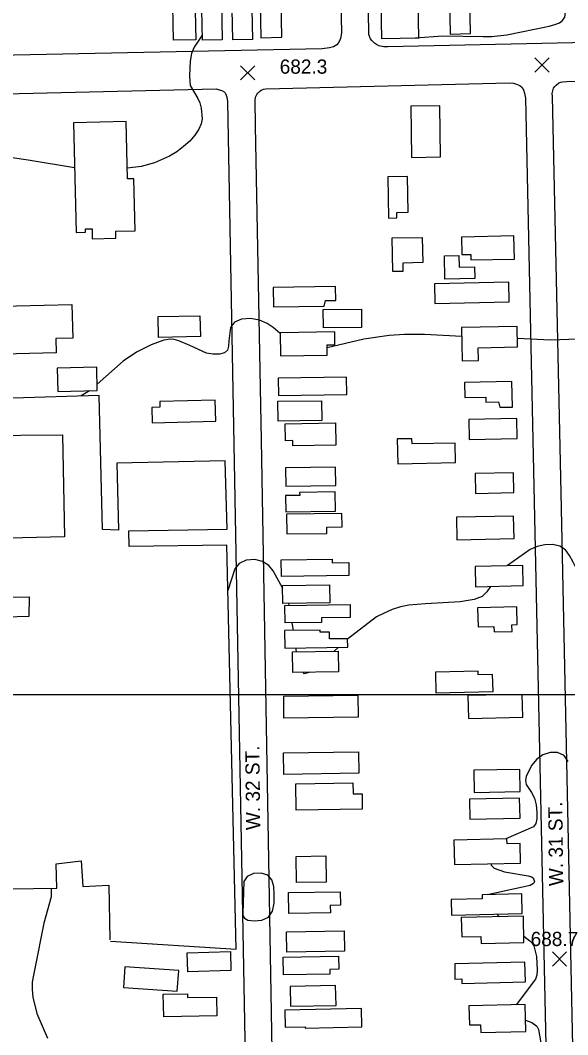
# Model space of a CAD drawing. Extents: x 79600 to 91800, y 75600 to 84400.
# Drawn here: x 83020 to 83598, y 77641 to 78712 of the extents above; entities that cross this region are included whole.
import ezdxf

# ---------------------------------------------------------------- set-up
doc = ezdxf.new("R2010")
doc.units = 0
for name, color, linetype in [('080-085$0$BLDG', 7, 'Continuous'), ('080-085$0$GRID', 7, 'Continuous'), ('080-085$0$INTER', 7, 'Continuous'), ('080-085$0$ROAD', 7, 'Continuous'), ('080-085$0$ROAD-NAME', 7, 'Continuous'), ('080-085$0$SPOTMARK', 7, 'Continuous'), ('080-085$0$SPOTS', 7, 'Continuous')]:
    doc.layers.add(name, color=color, linetype=linetype)

# ---------------------------------------------------------------- blocks, each defined once
blk = doc.blocks.new('080-085$0$SPOTS')
at = {"layer": '080-085$0$SPOTMARK'}
for p, q in [((-0.5, -0.5), (0.5, 0.5)), ((-0.5, 0.5), (0.5, -0.5))]:
    blk.add_line(p, q, dxfattribs=at)

msp = doc.modelspace()

# ---------------------------------------------------------------- linework, layer by layer
at = {"layer": '080-085$0$BLDG'}
for points in [[(83179.8, 78799.7), (83196, 78800), (83196.3, 78783.2), (83203.4, 78783.4), (83205.3, 78691.5), (83182, 78691)], [(83294.3, 78786.7), (83272.1, 78786.2), (83274, 78693.6), (83296.2, 78694)], [(83431.7, 78768.8), (83431.5, 78779.5), (83427.1, 78779.4), (83427, 78784.4), (83399.5, 78783.9), (83401.2, 78692.6), (83440.8, 78693.4), (83439.4, 78768.9)], [(83231.7, 78772.5), (83233.3, 78691.4), (83212.3, 78690.9), (83210.7, 78772.1)], [(83263.6, 78772.5), (83265.2, 78691.8), (83244.4, 78691.4), (83242.8, 78772.1)], [(83472.4, 78773.3), (83473.8, 78697.5), (83495, 78697.9), (83493.6, 78773.7)], [(83462.9, 78621.7), (83432.1, 78621.3), (83432.9, 78567.3), (83463.6, 78567.7)], [(83089.1, 78488.2), (83089, 78491.9), (83095.9, 78492), (83096.2, 78481.3), (83121.1, 78481.9), (83120.9, 78489.4), (83141.3, 78489.8), (83140, 78544.7), (83133.4, 78544.6), (83132, 78605), (83076.4, 78603.7), (83079.1, 78488)], [(83417.4, 78503.5), (83417.3, 78509.1), (83429.3, 78509.3), (83428.8, 78547), (83407.9, 78546.7), (83408.5, 78503.3)], [(83444.7, 78456.3), (83423.6, 78455.8), (83423.8, 78447), (83413.2, 78446.7), (83412.4, 78482.2), (83444.2, 78482.9)], [(83485.7, 78483.2), (83486.1, 78464.7), (83495.4, 78464.9), (83495.6, 78459), (83541.6, 78460), (83541, 78484.4)], [(83482.9, 78463.6), (83483.2, 78451.5), (83499.4, 78451.9), (83499.7, 78439.5), (83468.1, 78438.9), (83467.6, 78463.3)], [(83342.2, 78416.2), (83353.2, 78416.4), (83352.9, 78431.1), (83286.9, 78430.1), (83287.2, 78409.4), (83340.9, 78410.2)], [(83457.7, 78413.2), (83535.9, 78414.9), (83535.5, 78435.5), (83457.3, 78433.8)], [(83057.6, 78376.1), (83058, 78360.9), (82987.8, 78359.2), (82986.6, 78410), (83074.6, 78412.1), (83075.5, 78376.5)], [(83339.9, 78406.6), (83380, 78407.2), (83380.3, 78387.9), (83340.2, 78387.3)], [(83166, 78377.1), (83165.5, 78399.2), (83209.8, 78400.2), (83210.3, 78378.1)], [(83343.8, 78369.3), (83352.1, 78369.4), (83351.9, 78383.1), (83294.3, 78382.2), (83294.6, 78357.7), (83344, 78358.5)], [(83503.5, 78353), (83503.2, 78366.3), (83544.8, 78367.2), (83544.3, 78388.8), (83485.7, 78387.6), (83486.5, 78352.7)], [(83100.8, 78345.9), (83059.2, 78344.9), (83059.8, 78320.1), (83101.4, 78321.1)], [(83364.3, 78335.3), (83292.3, 78334.3), (83292.6, 78316.1), (83364.6, 78317.1)], [(83489.3, 78313.7), (83511.2, 78314.2), (83511.3, 78309), (83524.7, 78309.3), (83526.1, 78303.5), (83539.5, 78303.8), (83538.9, 78330.8), (83489, 78329.7)], [(83167.5, 78303.6), (83158.9, 78303.4), (83159.3, 78287.2), (83226.4, 78288.8), (83225.9, 78311.2), (83167.3, 78309.8)], [(83292.1, 78288.9), (83291.8, 78309.9), (83338, 78310.5), (83338.3, 78289.5)], [(83307.7, 78262.9), (83307.7, 78268.3), (83299.9, 78268.2), (83299.6, 78286.2), (83352.9, 78287), (83353.2, 78263.6)], [(83493.9, 78269.4), (83544.5, 78270.5), (83544, 78291.6), (83493.4, 78290.5)], [(83479, 78265.8), (83433.6, 78264.8), (83433.4, 78270.4), (83417.9, 78270.1), (83418.5, 78243.8), (83479.4, 78245.1)], [(83352.7, 78240.5), (83300.1, 78239.7), (83300.4, 78220.3), (83353, 78221.1)], [(83500.5, 78212.6), (83540.9, 78213.5), (83540.5, 78234.4), (83500.1, 78233.5)], [(83352.3, 78214.2), (83314.9, 78213.7), (83315, 78210.6), (83300, 78210.3), (83300.2, 78193.2), (83352.6, 78194)], [(83343.7, 78170.4), (83343.6, 78177), (83359.7, 78177.3), (83359.5, 78191.5), (83301.2, 78190.6), (83301.5, 78169.8)], [(83480.9, 78163.8), (83541.1, 78165.1), (83540.5, 78188.7), (83480.3, 78187.4)], [(83295.5, 78142.6), (83349.4, 78143.4), (83349.4, 78139.5), (83366.7, 78139.8), (83366.9, 78126), (83295.7, 78125)], [(83500.5, 78114.2), (83550.7, 78115.3), (83550.3, 78136.7), (83500.1, 78135.6)], [(83297.3, 78096.3), (83297, 78115.4), (83346.3, 78116.1), (83346.6, 78097.1)], [(83368.3, 78081.8), (83337.8, 78081.4), (83337.9, 78076.4), (83299.5, 78075.9), (83299.2, 78094.3), (83368.1, 78095.3)], [(83503.1, 78071.9), (83519.9, 78072.3), (83520, 78066.4), (83539, 78066.9), (83538.9, 78073.9), (83544.3, 78074.1), (83543.9, 78092.9), (83502.6, 78092)], [(83365.4, 78059.3), (83346.5, 78059), (83346.4, 78066.2), (83336.6, 78066.1), (83336.6, 78068.4), (83298.9, 78067.8), (83299.2, 78049.3), (83365.6, 78050.3)], [(83307.5, 78045.6), (83355.7, 78046.3), (83356, 78024.3), (83307.9, 78023.6)], [(83503.3, 78021.1), (83503.2, 78025), (83458.1, 78024), (83458.6, 78002.2), (83518.9, 78003.5), (83518.5, 78021.5)], [(83298.1, 77998.7), (83376.2, 77999.8), (83376.6, 77976.5), (83298.4, 77975.4)], [(83493, 77975.2), (83550.3, 77976.4), (83549.8, 78000.5), (83492.4, 77999.3)], [(83297.8, 77938.9), (83376.9, 77940), (83377.2, 77917.2), (83298.1, 77916)], [(83499.1, 77897.1), (83547.6, 77898.1), (83547.1, 77921.4), (83498.6, 77920.4)], [(83310.9, 77906.2), (83371.1, 77907.1), (83371.3, 77895.4), (83380.7, 77895.6), (83380.9, 77879.3), (83311.3, 77878.3)], [(83494.5, 77868.8), (83547.4, 77870), (83546.9, 77891), (83494.1, 77889.8)], [(83478.3, 77821), (83548, 77822.5), (83547.6, 77843), (83533.7, 77842.7), (83533.6, 77847.9), (83477.7, 77846.7)], [(83311.2, 77829.5), (83342.5, 77830), (83342.9, 77802.4), (83311.6, 77801.9)], [(83303, 77791.5), (83357.8, 77792.3), (83358, 77778), (83347.2, 77777.8), (83347.3, 77769.8), (83303.4, 77769.1)], [(83475, 77767.6), (83549.7, 77769.2), (83549.2, 77789.9), (83507.6, 77789), (83507.6, 77784.9), (83474.6, 77784.2)], [(83485.9, 77744.7), (83506.2, 77745.1), (83506.4, 77737.6), (83551.5, 77738.6), (83550.9, 77766.4), (83485.4, 77765)], [(83301, 77750), (83361.8, 77750.9), (83362.1, 77729.5), (83301.3, 77728.6)], [(83196.4, 77727.8), (83241.9, 77729.2), (83242.5, 77709.1), (83197.1, 77707.7)], [(83297.5, 77723.3), (83356, 77724.2), (83356.2, 77710.4), (83346.7, 77710.3), (83346.7, 77705.2), (83297.8, 77704.5)], [(83187.3, 77709.1), (83130.5, 77713), (83129, 77691.2), (83185.8, 77687.3)], [(83478.8, 77700), (83486, 77700.2), (83486.1, 77695.5), (83553.1, 77697), (83552.6, 77717.9), (83478.5, 77716.3)], [(83352.9, 77693.3), (83305, 77692.2), (83305.4, 77671.3), (83353.4, 77672.3)], [(83171.5, 77660.2), (83171.1, 77684.1), (83196.5, 77684.5), (83196.5, 77680.5), (83227.2, 77681), (83227.5, 77661.1)], [(83380.2, 77669), (83299.4, 77667.2), (83299.8, 77649.3), (83320.8, 77649.8), (83320.8, 77648.2), (83380.6, 77649.5)], [(83494, 77651.6), (83505.8, 77651.9), (83506, 77643.8), (83553.4, 77644.8), (83552.8, 77673.1), (83493.5, 77671.8)]]:
    msp.add_lwpolyline(points, close=True, dxfattribs=at)
for points in [[(83115.4, 77739.9), (83247.9, 77731.7), (83238.2, 78158), (83135.2, 78156.6), (83134.9, 78173.1), (83238.6, 78174.9), (83236.3, 78247.1), (83122.1, 78244.4), (83123.7, 78173.9), (83106.8, 78174.6), (83103.4, 78316), (83012.4, 78313.2)], [(82976.1, 78273.7), (83064.8, 78274.6), (83067, 78166.7), (82977.8, 78164.6)], [(82978.2, 78102.7), (83029.7, 78103.4), (83029.3, 78082.8), (82978.8, 78081.4)], [(82984.7, 77795), (83058.6, 77795.9), (83058.2, 77821.7), (83084.3, 77825), (83086.1, 77797.8), (83113.7, 77799.1), (83114.7, 77741.3)]]:
    msp.add_lwpolyline(points, dxfattribs=at)
at = {"layer": '080-085$0$GRID'}
msp.add_line((85000, 78000), (80000, 78000), dxfattribs=at)
at = {"layer": '080-085$0$INTER'}
for p, q in [((83093.3, 78320.9), (83084.6, 78315.5)), ((83303.8, 78094.4), (83303.5, 78096.4)), ((83308.3, 78067.9), (83307.2, 78076)), ((83311.6, 78045.7), (83311, 78049.5)), ((83355.5, 78050.1), (83351.3, 78046.2)), ((83522.8, 77768.6), (83525.7, 77765.8))]:
    msp.add_line(p, q, dxfattribs=at)
for points in [[(83436.7, 78693.3), (83465.8, 78695.7), (83508.6, 78694.9), (83517.6, 78694.8), (83533.6, 78696.8), (83578.2, 78705.9), (83584.2, 78707.4), (83588.9, 78709.4), (83592.3, 78711.9), (83594.5, 78715.1), (83596.3, 78728.7)], [(83212.2, 78696.3), (83203.7, 78683.7), (83200.8, 78676.8), (83199.3, 78668.9), (83198.8, 78653.7), (83199, 78647.9), (83199.4, 78643.3), (83207.4, 78629.6), (83209.5, 78624.8), (83211.2, 78619.3), (83212.2, 78608), (83211.1, 78602.6), (83208.6, 78596.9), (83204.5, 78590.8), (83199, 78584.5), (83192.4, 78578.6), (83185.3, 78573.2), (83177.6, 78568.5), (83161.9, 78561.5), (83147.8, 78557.5), (83133.2, 78555.8)], [(83077.5, 78556.3), (83028.6, 78564.2), (83011.7, 78566.8)], [(83294.3, 78381.3), (83287, 78387.8), (83280.8, 78392), (83272.7, 78395.5), (83263.1, 78397.2), (83253.6, 78396.5), (83246.1, 78393.4), (83242, 78387.7), (83240.2, 78373.7), (83239.9, 78368), (83238.7, 78363.7), (83235.6, 78360.9), (83230.3, 78359.5), (83223.5, 78359.5), (83216.5, 78360.7), (83199.2, 78368.8), (83187.3, 78373.5), (83182.4, 78374.9), (83178.8, 78375.6), (83171.5, 78374.4), (83158.2, 78369.5), (83142.8, 78361.8), (83128.9, 78352.3), (83101.2, 78328.1)], [(83486, 78378.1), (83446.8, 78380.4), (83425.7, 78380.5), (83409.5, 78379.3), (83382.6, 78375.3), (83343.9, 78366.3)], [(83666.8, 78299.2), (83730.7, 78340), (83743, 78347.6), (83747.5, 78350.7), (83750.8, 78353.2), (83752.9, 78355.1), (83753.7, 78356.7), (83753.4, 78358.2), (83749.3, 78361.7), (83738.5, 78365.3), (83721.7, 78367.9), (83677.6, 78369.1), (83628, 78374.1), (83608.7, 78375.3), (83579.5, 78374.4), (83544.6, 78376)], [(83620.7, 78099.9), (83614, 78116.9), (83607.4, 78132.2), (83603.6, 78140.1), (83599.7, 78147.2), (83595.3, 78153.1), (83589.5, 78157.1), (83582, 78158.8), (83573.7, 78158.5), (83565.4, 78156.5), (83558.1, 78153.4), (83534.3, 78136.4)], [(83297.1, 78112.3), (83286.9, 78131), (83282.3, 78136.6), (83275.9, 78140.9), (83267.5, 78142.8), (83258.6, 78142.1), (83251.2, 78138.8), (83246.4, 78133), (83239.3, 78110.1)], [(83516.2, 78114.5), (83512.3, 78108.8), (83507.5, 78104), (83499, 78100.5), (83484.2, 78098.2), (83447.6, 78096.1), (83430, 78094.6), (83421.3, 78092.8), (83412.5, 78090), (83404, 78086.4), (83396, 78082.2), (83365.4, 78058.9)], [(83325.8, 78023.9), (83320, 78022.2), (83318.8, 78023.8)], [(83598.3, 77929.8), (83593.8, 77936), (83587.1, 77939.2), (83579.2, 77939.3), (83571.4, 77936.7), (83564.9, 77931.8), (83559.9, 77925.7), (83554, 77914.2), (83553.2, 77909.6), (83554, 77905.5), (83559.5, 77896.8), (83562.5, 77891.1), (83564.4, 77883.8), (83565.3, 77876.1), (83565.1, 77869.2), (83564, 77864.2), (83561.7, 77860.7), (83532.5, 77847.9)], [(83516.6, 77821.9), (83516.8, 77820.1), (83520.3, 77817), (83531, 77813.4), (83556.1, 77809.1), (83559.5, 77808.1), (83561.4, 77806.8), (83562.7, 77803.1), (83561.5, 77800.8), (83558, 77798.7), (83514.5, 77789.2)], [(83052.8, 77795.8), (83052.8, 77787), (83045.1, 77759), (83035.5, 77711.3), (83034, 77704), (83032.9, 77696.7), (83032.7, 77689.2), (83033.5, 77681), (83037.8, 77663.7), (83048.8, 77637.6)], [(83551.4, 77745.3), (83557.8, 77740.5), (83560, 77738.2), (83562, 77735), (83564.8, 77723.7), (83565.5, 77709.5), (83565, 77704.2), (83563.6, 77699.8), (83543.4, 77672.9)], [(83553.1, 77656.6), (83559.7, 77654.3), (83565, 77650.2), (83566.9, 77646.8), (83569.1, 77635), (83571, 77571.6), (83573.8, 77516.9), (83576.3, 77491), (83577.1, 77483.9), (83578, 77478.4), (83579.8, 77474.5), (83583.4, 77472.1), (83589.6, 77471.3), (83596.8, 77472.3), (83603.2, 77475.7), (83607.5, 77481.7), (83614.5, 77505.2), (83628.8, 77543.1), (83632.7, 77554.1), (83634.5, 77557.7), (83636.7, 77559.9), (83643.7, 77561.7), (83678.6, 77563.4)]]:
    msp.add_lwpolyline(points, dxfattribs=at)
msp.add_lwpolyline([(83255, 77768.3), (83255.2, 77766.5), (83256.6, 77764.3), (83260.4, 77762.3), (83267.2, 77761.4), (83275.2, 77762.1), (83282.2, 77765.4), (83286.3, 77771.8), (83287.9, 77780.2), (83288.1, 77789.2), (83287.6, 77797.7), (83285.7, 77804.8), (83281.4, 77809.8), (83274.3, 77812), (83266.3, 77811.5), (83259.6, 77808.4), (83256, 77802.9), (83255, 77769.5)], close=True, dxfattribs=at)
at = {"layer": '080-085$0$ROAD'}
for points in [[(84006.1, 79069.2), (84013.6, 78712), (84013.4, 78707.3), (84012.6, 78705), (84011, 78701.7), (84009.3, 78699.8), (84006.3, 78698), (84002.2, 78696.8), (83999.4, 78696.6), (83992.7, 78696.5), (83408, 78684.1), (83403.7, 78684.1), (83400.3, 78684.5), (83398.6, 78685.1), (83396.1, 78686.3), (83393.9, 78688), (83390.9, 78690.6), (83389.7, 78692.4), (83388, 78697), (83387.9, 78702.1), (83384.7, 78823.3)], [(83356.2, 78828.2), (83358.9, 78699.2), (83357.9, 78692.5), (83355.7, 78687.7), (83354.1, 78686), (83350.5, 78684.1), (83346.3, 78683), (83338.6, 78682), (82414.6, 78663), (82408.3, 78663), (82405, 78663.4), (82402.1, 78664.8), (82399.9, 78666.4), (82397.9, 78668.4), (82396.2, 78670.7), (82395.3, 78673.6), (82394.4, 78682.1), (82387.6, 79039.6)], [(83608.9, 77361.5), (83590.8, 78213.1), (83581.6, 78631.5), (83581.4, 78634.7), (83581.9, 78637.4), (83582.8, 78640.2), (83584, 78642), (83585.4, 78643.6), (83588.5, 78645.8), (83590.3, 78646.5), (83592.7, 78647.1), (83596.9, 78647.2), (83910.9, 78654.2)], [(82983, 77365), (82975.3, 77742.1), (82957.4, 78586), (82956.7, 78616.8), (82956.8, 78621.9), (82957.3, 78624.8), (82959, 78628.3), (82961.1, 78630.4), (82963.2, 78632), (82965.3, 78633), (82969, 78633.5), (82974.2, 78633.6), (83227, 78639.5), (83228.9, 78639.1), (83232.9, 78637.7), (83235.4, 78636.3), (83236.4, 78635.3), (83237.1, 78634), (83238.2, 78630.7), (83238.8, 78626.2), (83266.8, 77102.5)], [(83285.9, 77624.8), (83274.8, 78268.8), (83268.5, 78600.5), (83268, 78627.8), (83268.5, 78631), (83269.7, 78633.5), (83270.9, 78635.2), (83272.6, 78636.7), (83274.3, 78638.3), (83276.7, 78639.4), (83279.4, 78639.8), (83536.3, 78645.8), (83540.4, 78645.5), (83543.7, 78644.7), (83547.1, 78643.1), (83549.5, 78641), (83551, 78638.6), (83552.2, 78635), (83553.1, 78629.9), (83585.6, 77122.1)]]:
    msp.add_lwpolyline(points, dxfattribs=at)

# ---------------------------------------------------------------- block references
at = {"layer": '080-085$0$SPOTMARK', "xscale": 15, "yscale": 15}
for p in [(83570.7, 78664.8), (83260.2, 78656.5), (83589.1, 77721.3)]:
    msp.add_blockref('080-085$0$SPOTS', p, dxfattribs=at)

# ---------------------------------------------------------------- texts
at = {"layer": '080-085$0$ROAD-NAME'}
for s, p in [('W. 32 ST.', (83273.4, 77857.4)), ('W. 31 ST.', (83593, 77798.3))]:
    msp.add_text(s, height=15, rotation=90.6156, dxfattribs=at).set_placement(p)
at = {"layer": '080-085$0$SPOTS'}
for s, p in [('682.3', (83293.9, 78655.6)), ('688.7', (83558.6, 77734.9))]:
    msp.add_text(s, height=15, dxfattribs=at).set_placement(p)

doc.saveas('drawing.dxf')
